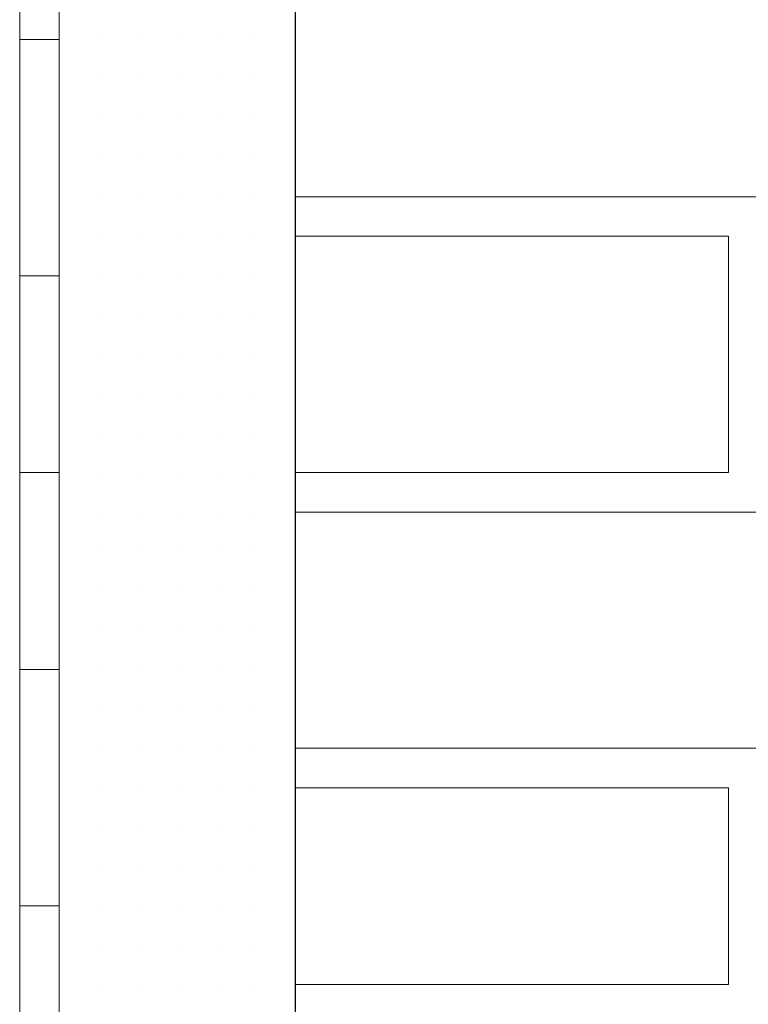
# Model space of a CAD drawing. Header units: metres. Extents: x 5.7 to 89.8, y 4 to 63.5.
# Tile 419 of 475: x 63.771 to 63.95, y 53.098 to 53.339. Entities that reach past the tile are written whole.
import ezdxf

# ---------------------------------------------------------------- set-up
doc = ezdxf.new("R2010")
doc.units = ezdxf.units.M
doc.header["$MEASUREMENT"] = 0
for name, color, linetype in [('PDF17_hatch-borshi', 7, 'Continuous'), ('PDF17_kaff', 7, 'Continuous'), ('PDF17_wall', 7, 'Continuous')]:
    doc.layers.add(name, color=color, linetype=linetype)

msp = doc.modelspace()

# ---------------------------------------------------------------- linework, layer by layer
at = {"layer": 'PDF17_hatch-borshi', "lineweight": 18}
for points in [[(63.78102, 53.33438), (63.78102, 53.33438)], [(63.78102, 53.33438), (63.78102, 53.33438)], [(63.79065, 53.33438), (63.79065, 53.33438)], [(63.80028, 53.33438), (63.80028, 53.33438)], [(63.80028, 53.33438), (63.80028, 53.33438)], [(63.80028, 53.33438), (63.80028, 53.33438)], [(63.80991, 53.33438), (63.80991, 53.33438)], [(63.80991, 53.33438), (63.80991, 53.33438)], [(63.80991, 53.33438), (63.80991, 53.33438)], [(63.80991, 53.33438), (63.80991, 53.33438)], [(63.80991, 53.33438), (63.80991, 53.33438)], [(63.81954, 53.33438), (63.81954, 53.33438)], [(63.81954, 53.33438), (63.81954, 53.33438)], [(63.81954, 53.33438), (63.81954, 53.33438)], [(63.82917, 53.33438), (63.82917, 53.33438)], [(63.82917, 53.33438), (63.82917, 53.33438)], [(63.82917, 53.33438), (63.82917, 53.33438)], [(63.82917, 53.33438), (63.82917, 53.33438)], [(63.78102, 53.32474), (63.78102, 53.32474)], [(63.78102, 53.32474), (63.78102, 53.32474)], [(63.78102, 53.32474), (63.78102, 53.32474)], [(63.79065, 53.32474), (63.79065, 53.32474)], [(63.79065, 53.32474), (63.79065, 53.32474)], [(63.79065, 53.32474), (63.79065, 53.32474)], [(63.79065, 53.32474), (63.79065, 53.32474)], [(63.80028, 53.32474), (63.80028, 53.32474)], [(63.80028, 53.32474), (63.80028, 53.32474)], [(63.80028, 53.32474), (63.80028, 53.32474)], [(63.80991, 53.32474), (63.80991, 53.32474)], [(63.80991, 53.32474), (63.80991, 53.32474)], [(63.80991, 53.32474), (63.80991, 53.32474)], [(63.80991, 53.32474), (63.80991, 53.32474)], [(63.81954, 53.32474), (63.81954, 53.32474)], [(63.81954, 53.32474), (63.81954, 53.32474)], [(63.81954, 53.32474), (63.81954, 53.32474)], [(63.81954, 53.32474), (63.81954, 53.32474)], [(63.82917, 53.32474), (63.82917, 53.32474)], [(63.82917, 53.32474), (63.82917, 53.32474)], [(63.82917, 53.32474), (63.82917, 53.32474)], [(63.78102, 53.31511), (63.78102, 53.31511)], [(63.78102, 53.31511), (63.78102, 53.31511)], [(63.78102, 53.31511), (63.78102, 53.31511)], [(63.79065, 53.31511), (63.79065, 53.31511)], [(63.79065, 53.31511), (63.79065, 53.31511)], [(63.79065, 53.31511), (63.79065, 53.31511)], [(63.80028, 53.31511), (63.80028, 53.31511)], [(63.80028, 53.31511), (63.80028, 53.31511)], [(63.80028, 53.31511), (63.80028, 53.31511)], [(63.80991, 53.31511), (63.80991, 53.31511)], [(63.80991, 53.31511), (63.80991, 53.31511)], [(63.80991, 53.31511), (63.80991, 53.31511)], [(63.81954, 53.31511), (63.81954, 53.31511)], [(63.81954, 53.31511), (63.81954, 53.31511)], [(63.81954, 53.31511), (63.81954, 53.31511)], [(63.82917, 53.31511), (63.82917, 53.31511)], [(63.82917, 53.31511), (63.82917, 53.31511)], [(63.82917, 53.31511), (63.82917, 53.31511)], [(63.82917, 53.31511), (63.82917, 53.31511)], [(63.78102, 53.30548), (63.78102, 53.30548)], [(63.79065, 53.30548), (63.79065, 53.30548)], [(63.79065, 53.30548), (63.79065, 53.30548)], [(63.79065, 53.30548), (63.79065, 53.30548)], [(63.80028, 53.30548), (63.80028, 53.30548)], [(63.80028, 53.30548), (63.80028, 53.30548)], [(63.80991, 53.30548), (63.80991, 53.30548)], [(63.80991, 53.30548), (63.80991, 53.30548)], [(63.80991, 53.30548), (63.80991, 53.30548)], [(63.80991, 53.30548), (63.80991, 53.30548)], [(63.81954, 53.30548), (63.81954, 53.30548)], [(63.81954, 53.30548), (63.81954, 53.30548)], [(63.81954, 53.30548), (63.81954, 53.30548)], [(63.81954, 53.30548), (63.81954, 53.30548)], [(63.82917, 53.30548), (63.82917, 53.30548)], [(63.82917, 53.30548), (63.82917, 53.30548)], [(63.82917, 53.30548), (63.82917, 53.30548)], [(63.78102, 53.29585), (63.78102, 53.29585)], [(63.78102, 53.29585), (63.78102, 53.29585)], [(63.78102, 53.29585), (63.78102, 53.29585)], [(63.79065, 53.29585), (63.79065, 53.29585)], [(63.79065, 53.29585), (63.79065, 53.29585)], [(63.79065, 53.29585), (63.79065, 53.29585)], [(63.79065, 53.29585), (63.79065, 53.29585)], [(63.80028, 53.29585), (63.80028, 53.29585)], [(63.80028, 53.29585), (63.80028, 53.29585)], [(63.80028, 53.29585), (63.80028, 53.29585)], [(63.80991, 53.29585), (63.80991, 53.29585)], [(63.80991, 53.29585), (63.80991, 53.29585)], [(63.80991, 53.29585), (63.80991, 53.29585)], [(63.81954, 53.29585), (63.81954, 53.29585)], [(63.81954, 53.29585), (63.81954, 53.29585)], [(63.81954, 53.29585), (63.81954, 53.29585)], [(63.82917, 53.29585), (63.82917, 53.29585)], [(63.82917, 53.29585), (63.82917, 53.29585)], [(63.82917, 53.29585), (63.82917, 53.29585)], [(63.82917, 53.29585), (63.82917, 53.29585)], [(64.06995, 53.29585), (63.8388, 53.29585)], [(63.84844, 53.29585), (63.84844, 53.29585)], [(63.93512, 53.29585), (63.93512, 53.29585)], [(63.78102, 53.28622), (63.78102, 53.28622)], [(63.79065, 53.28622), (63.79065, 53.28622)], [(63.79065, 53.28622), (63.79065, 53.28622)], [(63.79065, 53.28622), (63.79065, 53.28622)], [(63.79065, 53.28622), (63.79065, 53.28622)], [(63.79065, 53.28622), (63.79065, 53.28622)], [(63.80028, 53.28622), (63.80028, 53.28622)], [(63.80028, 53.28622), (63.80028, 53.28622)], [(63.80028, 53.28622), (63.80028, 53.28622)], [(63.80991, 53.28622), (63.80991, 53.28622)], [(63.80991, 53.28622), (63.80991, 53.28622)], [(63.80991, 53.28622), (63.80991, 53.28622)], [(63.80991, 53.28622), (63.80991, 53.28622)], [(63.81954, 53.28622), (63.81954, 53.28622)], [(63.81954, 53.28622), (63.81954, 53.28622)], [(63.81954, 53.28622), (63.81954, 53.28622)], [(63.81954, 53.28622), (63.81954, 53.28622)], [(63.82917, 53.28622), (63.82917, 53.28622)], [(63.82917, 53.28622), (63.82917, 53.28622)], [(63.8388, 53.22843), (63.94475, 53.22843), (63.94475, 53.28622), (63.8388, 53.28622)], [(63.8388, 53.28622), (63.8388, 53.28622)], [(63.8388, 53.28622), (63.8388, 53.28622)], [(63.84844, 53.28622), (63.84844, 53.28622)], [(63.8677, 53.28622), (63.8677, 53.28622)], [(63.8677, 53.28622), (63.8677, 53.28622)], [(63.88696, 53.28622), (63.88696, 53.28622)], [(63.88696, 53.28622), (63.88696, 53.28622)], [(63.88696, 53.28622), (63.88696, 53.28622)], [(63.89659, 53.28622), (63.89659, 53.28622)], [(63.91585, 53.28622), (63.91585, 53.28622)], [(63.91585, 53.28622), (63.91585, 53.28622)], [(63.91585, 53.28622), (63.91585, 53.28622)], [(63.91585, 53.28622), (63.91585, 53.28622)], [(63.92548, 53.28622), (63.92548, 53.28622)], [(63.93512, 53.28622), (63.93512, 53.28622)], [(63.94475, 53.28622), (63.94475, 53.28622)], [(63.94475, 53.28622), (63.94475, 53.28622)], [(63.94475, 53.28622), (63.94475, 53.28622)], [(63.78102, 53.27659), (63.78102, 53.27659)], [(63.78102, 53.27659), (63.78102, 53.27659)], [(63.79065, 53.27659), (63.79065, 53.27659)], [(63.79065, 53.27659), (63.79065, 53.27659)], [(63.79065, 53.27659), (63.79065, 53.27659)], [(63.79065, 53.27659), (63.79065, 53.27659)], [(63.80028, 53.27659), (63.80028, 53.27659)], [(63.80028, 53.27659), (63.80028, 53.27659)], [(63.80028, 53.27659), (63.80028, 53.27659)], [(63.80028, 53.27659), (63.80028, 53.27659)], [(63.80991, 53.27659), (63.80991, 53.27659)], [(63.80991, 53.27659), (63.80991, 53.27659)], [(63.80991, 53.27659), (63.80991, 53.27659)], [(63.80991, 53.27659), (63.80991, 53.27659)], [(63.80991, 53.27659), (63.80991, 53.27659)], [(63.81954, 53.27659), (63.81954, 53.27659)], [(63.81954, 53.27659), (63.81954, 53.27659)], [(63.81954, 53.27659), (63.81954, 53.27659)], [(63.81954, 53.27659), (63.81954, 53.27659)], [(63.82917, 53.27659), (63.82917, 53.27659)], [(63.82917, 53.27659), (63.82917, 53.27659)], [(63.82917, 53.27659), (63.82917, 53.27659)], [(63.82917, 53.27659), (63.82917, 53.27659)], [(63.82917, 53.27659), (63.82917, 53.27659)], [(63.78102, 53.26696), (63.78102, 53.26696)], [(63.78102, 53.26696), (63.78102, 53.26696)], [(63.78102, 53.26696), (63.78102, 53.26696)], [(63.79065, 53.26696), (63.79065, 53.26696)], [(63.79065, 53.26696), (63.79065, 53.26696)], [(63.79065, 53.26696), (63.79065, 53.26696)], [(63.80028, 53.26696), (63.80028, 53.26696)], [(63.80028, 53.26696), (63.80028, 53.26696)], [(63.80991, 53.26696), (63.80991, 53.26696)], [(63.80991, 53.26696), (63.80991, 53.26696)], [(63.81954, 53.26696), (63.81954, 53.26696)], [(63.81954, 53.26696), (63.81954, 53.26696)], [(63.81954, 53.26696), (63.81954, 53.26696)], [(63.81954, 53.26696), (63.81954, 53.26696)], [(63.82917, 53.26696), (63.82917, 53.26696)], [(63.82917, 53.26696), (63.82917, 53.26696)], [(63.82917, 53.26696), (63.82917, 53.26696)], [(63.94475, 53.26696), (63.94475, 53.26696)], [(63.94475, 53.26696), (63.94475, 53.26696)], [(63.94475, 53.26696), (63.94475, 53.26696)], [(63.78102, 53.25733), (63.78102, 53.25733)], [(63.78102, 53.25733), (63.78102, 53.25733)], [(63.78102, 53.25733), (63.78102, 53.25733)], [(63.79065, 53.25733), (63.79065, 53.25733)], [(63.79065, 53.25733), (63.79065, 53.25733)], [(63.79065, 53.25733), (63.79065, 53.25733)], [(63.79065, 53.25733), (63.79065, 53.25733)], [(63.80028, 53.25733), (63.80028, 53.25733)], [(63.80028, 53.25733), (63.80028, 53.25733)], [(63.80028, 53.25733), (63.80028, 53.25733)], [(63.80028, 53.25733), (63.80028, 53.25733)], [(63.80991, 53.25733), (63.80991, 53.25733)], [(63.80991, 53.25733), (63.80991, 53.25733)], [(63.80991, 53.25733), (63.80991, 53.25733)], [(63.80991, 53.25733), (63.80991, 53.25733)], [(63.81954, 53.25733), (63.81954, 53.25733)], [(63.81954, 53.25733), (63.81954, 53.25733)], [(63.81954, 53.25733), (63.81954, 53.25733)], [(63.81954, 53.25733), (63.81954, 53.25733)], [(63.81954, 53.25733), (63.81954, 53.25733)], [(63.82917, 53.25733), (63.82917, 53.25733)], [(63.82917, 53.25733), (63.82917, 53.25733)], [(63.94475, 53.25733), (63.94475, 53.25733)], [(63.78102, 53.24769), (63.78102, 53.24769)], [(63.78102, 53.24769), (63.78102, 53.24769)], [(63.79065, 53.24769), (63.79065, 53.24769)], [(63.79065, 53.24769), (63.79065, 53.24769)], [(63.79065, 53.24769), (63.79065, 53.24769)], [(63.80028, 53.24769), (63.80028, 53.24769)], [(63.80028, 53.24769), (63.80028, 53.24769)], [(63.80028, 53.24769), (63.80028, 53.24769)], [(63.80991, 53.24769), (63.80991, 53.24769)], [(63.80991, 53.24769), (63.80991, 53.24769)], [(63.81954, 53.24769), (63.81954, 53.24769)], [(63.81954, 53.24769), (63.81954, 53.24769)], [(63.81954, 53.24769), (63.81954, 53.24769)], [(63.82917, 53.24769), (63.82917, 53.24769)], [(63.82917, 53.24769), (63.82917, 53.24769)], [(63.82917, 53.24769), (63.82917, 53.24769)], [(63.82917, 53.24769), (63.82917, 53.24769)], [(63.94475, 53.24769), (63.94475, 53.24769)], [(63.94475, 53.24769), (63.94475, 53.24769)], [(63.79065, 53.23806), (63.79065, 53.23806)], [(63.79065, 53.23806), (63.79065, 53.23806)], [(63.79065, 53.23806), (63.79065, 53.23806)], [(63.80028, 53.23806), (63.80028, 53.23806)], [(63.80028, 53.23806), (63.80028, 53.23806)], [(63.80991, 53.23806), (63.80991, 53.23806)], [(63.80991, 53.23806), (63.80991, 53.23806)], [(63.81954, 53.23806), (63.81954, 53.23806)], [(63.81954, 53.23806), (63.81954, 53.23806)], [(63.81954, 53.23806), (63.81954, 53.23806)], [(63.81954, 53.23806), (63.81954, 53.23806)], [(63.82917, 53.23806), (63.82917, 53.23806)], [(63.82917, 53.23806), (63.82917, 53.23806)], [(63.82917, 53.23806), (63.82917, 53.23806)], [(63.94475, 53.23806), (63.94475, 53.23806)], [(63.94475, 53.23806), (63.94475, 53.23806)], [(63.78102, 53.22843), (63.78102, 53.22843)], [(63.78102, 53.22843), (63.78102, 53.22843)], [(63.78102, 53.22843), (63.78102, 53.22843)], [(63.78102, 53.22843), (63.78102, 53.22843)], [(63.79065, 53.22843), (63.79065, 53.22843)], [(63.79065, 53.22843), (63.79065, 53.22843)], [(63.79065, 53.22843), (63.79065, 53.22843)], [(63.79065, 53.22843), (63.79065, 53.22843)], [(63.80028, 53.22843), (63.80028, 53.22843)], [(63.80028, 53.22843), (63.80028, 53.22843)], [(63.80028, 53.22843), (63.80028, 53.22843)], [(63.80028, 53.22843), (63.80028, 53.22843)], [(63.80991, 53.22843), (63.80991, 53.22843)], [(63.80991, 53.22843), (63.80991, 53.22843)], [(63.80991, 53.22843), (63.80991, 53.22843)], [(63.80991, 53.22843), (63.80991, 53.22843)], [(63.81954, 53.22843), (63.81954, 53.22843)], [(63.81954, 53.22843), (63.81954, 53.22843)], [(63.81954, 53.22843), (63.81954, 53.22843)], [(63.82917, 53.22843), (63.82917, 53.22843)], [(63.82917, 53.22843), (63.82917, 53.22843)], [(63.82917, 53.22843), (63.82917, 53.22843)], [(63.84844, 53.22843), (63.84844, 53.22843)], [(63.84844, 53.22843), (63.84844, 53.22843)], [(63.8677, 53.22843), (63.8677, 53.22843)], [(63.88696, 53.22843), (63.88696, 53.22843)], [(63.88696, 53.22843), (63.88696, 53.22843)], [(63.91585, 53.22843), (63.91585, 53.22843)], [(63.91585, 53.22843), (63.91585, 53.22843)], [(63.93512, 53.22843), (63.93512, 53.22843)], [(63.94475, 53.22843), (63.94475, 53.22843)], [(63.94475, 53.22843), (63.94475, 53.22843)], [(63.94475, 53.22843), (63.94475, 53.22843)], [(63.78102, 53.2188), (63.78102, 53.2188)], [(63.78102, 53.2188), (63.78102, 53.2188)], [(63.79065, 53.2188), (63.79065, 53.2188)], [(63.79065, 53.2188), (63.79065, 53.2188)], [(63.79065, 53.2188), (63.79065, 53.2188)], [(63.80028, 53.2188), (63.80028, 53.2188)], [(63.80028, 53.2188), (63.80028, 53.2188)], [(63.80028, 53.2188), (63.80028, 53.2188)], [(63.80028, 53.2188), (63.80028, 53.2188)], [(63.80991, 53.2188), (63.80991, 53.2188)], [(63.80991, 53.2188), (63.80991, 53.2188)], [(63.80991, 53.2188), (63.80991, 53.2188)], [(63.81954, 53.2188), (63.81954, 53.2188)], [(63.81954, 53.2188), (63.81954, 53.2188)], [(63.81954, 53.2188), (63.81954, 53.2188)], [(63.82917, 53.2188), (63.82917, 53.2188)], [(63.82917, 53.2188), (63.82917, 53.2188)], [(63.82917, 53.2188), (63.82917, 53.2188)], [(63.8388, 53.2188), (64.06995, 53.2188)], [(63.85807, 53.2188), (63.85807, 53.2188)], [(63.85807, 53.2188), (63.85807, 53.2188)], [(63.88696, 53.2188), (63.88696, 53.2188)], [(63.89659, 53.2188), (63.89659, 53.2188)], [(63.90622, 53.2188), (63.90622, 53.2188)], [(63.91585, 53.2188), (63.91585, 53.2188)], [(63.91585, 53.2188), (63.91585, 53.2188)], [(63.92548, 53.2188), (63.92548, 53.2188)], [(63.92548, 53.2188), (63.92548, 53.2188)], [(63.93512, 53.2188), (63.93512, 53.2188)], [(63.93512, 53.2188), (63.93512, 53.2188)], [(63.94475, 53.2188), (63.94475, 53.2188)], [(63.78102, 53.20917), (63.78102, 53.20917)], [(63.78102, 53.20917), (63.78102, 53.20917)], [(63.78102, 53.20917), (63.78102, 53.20917)], [(63.78102, 53.20917), (63.78102, 53.20917)], [(63.79065, 53.20917), (63.79065, 53.20917)], [(63.79065, 53.20917), (63.79065, 53.20917)], [(63.80028, 53.20917), (63.80028, 53.20917)], [(63.80028, 53.20917), (63.80028, 53.20917)], [(63.80028, 53.20917), (63.80028, 53.20917)], [(63.80028, 53.20917), (63.80028, 53.20917)], [(63.80991, 53.20917), (63.80991, 53.20917)], [(63.80991, 53.20917), (63.80991, 53.20917)], [(63.80991, 53.20917), (63.80991, 53.20917)], [(63.80991, 53.20917), (63.80991, 53.20917)], [(63.81954, 53.20917), (63.81954, 53.20917)], [(63.81954, 53.20917), (63.81954, 53.20917)], [(63.81954, 53.20917), (63.81954, 53.20917)], [(63.81954, 53.20917), (63.81954, 53.20917)], [(63.82917, 53.20917), (63.82917, 53.20917)], [(63.82917, 53.20917), (63.82917, 53.20917)], [(63.82917, 53.20917), (63.82917, 53.20917)], [(63.82917, 53.20917), (63.82917, 53.20917)], [(63.78102, 53.19954), (63.78102, 53.19954)], [(63.79065, 53.19954), (63.79065, 53.19954)], [(63.79065, 53.19954), (63.79065, 53.19954)], [(63.79065, 53.19954), (63.79065, 53.19954)], [(63.80028, 53.19954), (63.80028, 53.19954)], [(63.80028, 53.19954), (63.80028, 53.19954)], [(63.80028, 53.19954), (63.80028, 53.19954)], [(63.80028, 53.19954), (63.80028, 53.19954)], [(63.80991, 53.19954), (63.80991, 53.19954)], [(63.80991, 53.19954), (63.80991, 53.19954)], [(63.81954, 53.19954), (63.81954, 53.19954)], [(63.81954, 53.19954), (63.81954, 53.19954)], [(63.81954, 53.19954), (63.81954, 53.19954)], [(63.82917, 53.19954), (63.82917, 53.19954)], [(63.78102, 53.18991), (63.78102, 53.18991)], [(63.78102, 53.18991), (63.78102, 53.18991)], [(63.78102, 53.18991), (63.78102, 53.18991)], [(63.78102, 53.18991), (63.78102, 53.18991)], [(63.79065, 53.18991), (63.79065, 53.18991)], [(63.79065, 53.18991), (63.79065, 53.18991)], [(63.79065, 53.18991), (63.79065, 53.18991)], [(63.79065, 53.18991), (63.79065, 53.18991)], [(63.80028, 53.18991), (63.80028, 53.18991)], [(63.80028, 53.18991), (63.80028, 53.18991)], [(63.80028, 53.18991), (63.80028, 53.18991)], [(63.80028, 53.18991), (63.80028, 53.18991)], [(63.80991, 53.18991), (63.80991, 53.18991)], [(63.80991, 53.18991), (63.80991, 53.18991)], [(63.80991, 53.18991), (63.80991, 53.18991)], [(63.80991, 53.18991), (63.80991, 53.18991)], [(63.81954, 53.18991), (63.81954, 53.18991)], [(63.81954, 53.18991), (63.81954, 53.18991)], [(63.81954, 53.18991), (63.81954, 53.18991)], [(63.82917, 53.18991), (63.82917, 53.18991)], [(63.82917, 53.18991), (63.82917, 53.18991)], [(63.82917, 53.18991), (63.82917, 53.18991)], [(63.82917, 53.18991), (63.82917, 53.18991)], [(63.82917, 53.18991), (63.82917, 53.18991)], [(63.8388, 53.18991), (63.8388, 53.18991)], [(63.78102, 53.18028), (63.78102, 53.18028)], [(63.78102, 53.18028), (63.78102, 53.18028)], [(63.79065, 53.18028), (63.79065, 53.18028)], [(63.80028, 53.18028), (63.80028, 53.18028)], [(63.80028, 53.18028), (63.80028, 53.18028)], [(63.80028, 53.18028), (63.80028, 53.18028)], [(63.80028, 53.18028), (63.80028, 53.18028)], [(63.80991, 53.18028), (63.80991, 53.18028)], [(63.80991, 53.18028), (63.80991, 53.18028)], [(63.80991, 53.18028), (63.80991, 53.18028)], [(63.81954, 53.18028), (63.81954, 53.18028)], [(63.81954, 53.18028), (63.81954, 53.18028)], [(63.81954, 53.18028), (63.81954, 53.18028)], [(63.81954, 53.18028), (63.81954, 53.18028)], [(63.82917, 53.18028), (63.82917, 53.18028)], [(63.82917, 53.18028), (63.82917, 53.18028)], [(63.82917, 53.18028), (63.82917, 53.18028)], [(63.82917, 53.18028), (63.82917, 53.18028)], [(63.78102, 53.17064), (63.78102, 53.17064)], [(63.78102, 53.17064), (63.78102, 53.17064)], [(63.78102, 53.17064), (63.78102, 53.17064)], [(63.78102, 53.17064), (63.78102, 53.17064)], [(63.79065, 53.17064), (63.79065, 53.17064)], [(63.79065, 53.17064), (63.79065, 53.17064)], [(63.79065, 53.17064), (63.79065, 53.17064)], [(63.80028, 53.17064), (63.80028, 53.17064)], [(63.80028, 53.17064), (63.80028, 53.17064)], [(63.80028, 53.17064), (63.80028, 53.17064)], [(63.80991, 53.17064), (63.80991, 53.17064)], [(63.80991, 53.17064), (63.80991, 53.17064)], [(63.81954, 53.17064), (63.81954, 53.17064)], [(63.82917, 53.17064), (63.82917, 53.17064)], [(63.82917, 53.17064), (63.82917, 53.17064)], [(63.82917, 53.17064), (63.82917, 53.17064)], [(63.82917, 53.17064), (63.82917, 53.17064)], [(63.82917, 53.17064), (63.82917, 53.17064)], [(63.78102, 53.16101), (63.78102, 53.16101)], [(63.78102, 53.16101), (63.78102, 53.16101)], [(63.79065, 53.16101), (63.79065, 53.16101)], [(63.79065, 53.16101), (63.79065, 53.16101)], [(63.79065, 53.16101), (63.79065, 53.16101)], [(63.79065, 53.16101), (63.79065, 53.16101)], [(63.80028, 53.16101), (63.80028, 53.16101)], [(63.80028, 53.16101), (63.80028, 53.16101)], [(63.80028, 53.16101), (63.80028, 53.16101)], [(63.80028, 53.16101), (63.80028, 53.16101)], [(63.80991, 53.16101), (63.80991, 53.16101)], [(63.80991, 53.16101), (63.80991, 53.16101)], [(63.80991, 53.16101), (63.80991, 53.16101)], [(63.81954, 53.16101), (63.81954, 53.16101)], [(63.81954, 53.16101), (63.81954, 53.16101)], [(63.81954, 53.16101), (63.81954, 53.16101)], [(63.81954, 53.16101), (63.81954, 53.16101)], [(63.82917, 53.16101), (63.82917, 53.16101)], [(63.82917, 53.16101), (63.82917, 53.16101)], [(64.06995, 53.16101), (63.8388, 53.16101)], [(63.8388, 53.16101), (63.8388, 53.16101)], [(63.8388, 53.16101), (63.8388, 53.16101)], [(63.84844, 53.16101), (63.84844, 53.16101)], [(63.8677, 53.16101), (63.8677, 53.16101)], [(63.8677, 53.16101), (63.8677, 53.16101)], [(63.88696, 53.16101), (63.88696, 53.16101)], [(63.88696, 53.16101), (63.88696, 53.16101)], [(63.88696, 53.16101), (63.88696, 53.16101)], [(63.91585, 53.16101), (63.91585, 53.16101)], [(63.91585, 53.16101), (63.91585, 53.16101)], [(63.91585, 53.16101), (63.91585, 53.16101)], [(63.91585, 53.16101), (63.91585, 53.16101)], [(63.92548, 53.16101), (63.92548, 53.16101)], [(63.93512, 53.16101), (63.93512, 53.16101)], [(63.93512, 53.16101), (63.93512, 53.16101)], [(63.94475, 53.16101), (63.94475, 53.16101)], [(63.94475, 53.16101), (63.94475, 53.16101)], [(63.78102, 53.15138), (63.78102, 53.15138)], [(63.78102, 53.15138), (63.78102, 53.15138)], [(63.79065, 53.15138), (63.79065, 53.15138)], [(63.79065, 53.15138), (63.79065, 53.15138)], [(63.79065, 53.15138), (63.79065, 53.15138)], [(63.80028, 53.15138), (63.80028, 53.15138)], [(63.80028, 53.15138), (63.80028, 53.15138)], [(63.80028, 53.15138), (63.80028, 53.15138)], [(63.80991, 53.15138), (63.80991, 53.15138)], [(63.80991, 53.15138), (63.80991, 53.15138)], [(63.80991, 53.15138), (63.80991, 53.15138)], [(63.80991, 53.15138), (63.80991, 53.15138)], [(63.81954, 53.15138), (63.81954, 53.15138)], [(63.81954, 53.15138), (63.81954, 53.15138)], [(63.81954, 53.15138), (63.81954, 53.15138)], [(63.82917, 53.15138), (63.82917, 53.15138)], [(63.82917, 53.15138), (63.82917, 53.15138)], [(63.82917, 53.15138), (63.82917, 53.15138)], [(63.82917, 53.15138), (63.82917, 53.15138)], [(63.8388, 53.10323), (63.94475, 53.10323), (63.94475, 53.15138), (63.8388, 53.15138)], [(63.89659, 53.15138), (63.89659, 53.15138)], [(63.94475, 53.15138), (63.94475, 53.15138)], [(63.78102, 53.14175), (63.78102, 53.14175)], [(63.78102, 53.14175), (63.78102, 53.14175)], [(63.78102, 53.14175), (63.78102, 53.14175)], [(63.78102, 53.14175), (63.78102, 53.14175)], [(63.79065, 53.14175), (63.79065, 53.14175)], [(63.79065, 53.14175), (63.79065, 53.14175)], [(63.79065, 53.14175), (63.79065, 53.14175)], [(63.80028, 53.14175), (63.80028, 53.14175)], [(63.80028, 53.14175), (63.80028, 53.14175)], [(63.80028, 53.14175), (63.80028, 53.14175)], [(63.80991, 53.14175), (63.80991, 53.14175)], [(63.80991, 53.14175), (63.80991, 53.14175)], [(63.81954, 53.14175), (63.81954, 53.14175)], [(63.81954, 53.14175), (63.81954, 53.14175)], [(63.81954, 53.14175), (63.81954, 53.14175)], [(63.81954, 53.14175), (63.81954, 53.14175)], [(63.82917, 53.14175), (63.82917, 53.14175)], [(63.82917, 53.14175), (63.82917, 53.14175)], [(63.82917, 53.14175), (63.82917, 53.14175)], [(63.94475, 53.14175), (63.94475, 53.14175)], [(63.94475, 53.14175), (63.94475, 53.14175)], [(63.78102, 53.13212), (63.78102, 53.13212)], [(63.78102, 53.13212), (63.78102, 53.13212)], [(63.79065, 53.13212), (63.79065, 53.13212)], [(63.79065, 53.13212), (63.79065, 53.13212)], [(63.79065, 53.13212), (63.79065, 53.13212)], [(63.79065, 53.13212), (63.79065, 53.13212)], [(63.80028, 53.13212), (63.80028, 53.13212)], [(63.80028, 53.13212), (63.80028, 53.13212)], [(63.80991, 53.13212), (63.80991, 53.13212)], [(63.80991, 53.13212), (63.80991, 53.13212)], [(63.80991, 53.13212), (63.80991, 53.13212)], [(63.80991, 53.13212), (63.80991, 53.13212)], [(63.80991, 53.13212), (63.80991, 53.13212)], [(63.81954, 53.13212), (63.81954, 53.13212)], [(63.81954, 53.13212), (63.81954, 53.13212)], [(63.82917, 53.13212), (63.82917, 53.13212)], [(63.82917, 53.13212), (63.82917, 53.13212)], [(63.82917, 53.13212), (63.82917, 53.13212)], [(63.94475, 53.13212), (63.94475, 53.13212)], [(63.78102, 53.12249), (63.78102, 53.12249)], [(63.78102, 53.12249), (63.78102, 53.12249)], [(63.79065, 53.12249), (63.79065, 53.12249)], [(63.79065, 53.12249), (63.79065, 53.12249)], [(63.79065, 53.12249), (63.79065, 53.12249)], [(63.80028, 53.12249), (63.80028, 53.12249)], [(63.80028, 53.12249), (63.80028, 53.12249)], [(63.80028, 53.12249), (63.80028, 53.12249)], [(63.80028, 53.12249), (63.80028, 53.12249)], [(63.80991, 53.12249), (63.80991, 53.12249)], [(63.80991, 53.12249), (63.80991, 53.12249)], [(63.80991, 53.12249), (63.80991, 53.12249)], [(63.80991, 53.12249), (63.80991, 53.12249)], [(63.81954, 53.12249), (63.81954, 53.12249)], [(63.81954, 53.12249), (63.81954, 53.12249)], [(63.81954, 53.12249), (63.81954, 53.12249)], [(63.81954, 53.12249), (63.81954, 53.12249)], [(63.81954, 53.12249), (63.81954, 53.12249)], [(63.82917, 53.12249), (63.82917, 53.12249)], [(63.82917, 53.12249), (63.82917, 53.12249)], [(63.82917, 53.12249), (63.82917, 53.12249)], [(63.82917, 53.12249), (63.82917, 53.12249)], [(63.8388, 53.12249), (63.8388, 53.12249)], [(63.94475, 53.12249), (63.94475, 53.12249)], [(63.94475, 53.12249), (63.94475, 53.12249)], [(63.78102, 53.11286), (63.78102, 53.11286)], [(63.79065, 53.11286), (63.79065, 53.11286)], [(63.79065, 53.11286), (63.79065, 53.11286)], [(63.79065, 53.11286), (63.79065, 53.11286)], [(63.80028, 53.11286), (63.80028, 53.11286)], [(63.80028, 53.11286), (63.80028, 53.11286)], [(63.80991, 53.11286), (63.80991, 53.11286)], [(63.80991, 53.11286), (63.80991, 53.11286)], [(63.80991, 53.11286), (63.80991, 53.11286)], [(63.81954, 53.11286), (63.81954, 53.11286)], [(63.81954, 53.11286), (63.81954, 53.11286)], [(63.82917, 53.11286), (63.82917, 53.11286)], [(63.82917, 53.11286), (63.82917, 53.11286)], [(63.82917, 53.11286), (63.82917, 53.11286)], [(63.78102, 53.10323), (63.78102, 53.10323)], [(63.78102, 53.10323), (63.78102, 53.10323)], [(63.78102, 53.10323), (63.78102, 53.10323)], [(63.79065, 53.10323), (63.79065, 53.10323)], [(63.79065, 53.10323), (63.79065, 53.10323)], [(63.79065, 53.10323), (63.79065, 53.10323)], [(63.80028, 53.10323), (63.80028, 53.10323)], [(63.80028, 53.10323), (63.80028, 53.10323)], [(63.80028, 53.10323), (63.80028, 53.10323)], [(63.80028, 53.10323), (63.80028, 53.10323)], [(63.80991, 53.10323), (63.80991, 53.10323)], [(63.80991, 53.10323), (63.80991, 53.10323)], [(63.80991, 53.10323), (63.80991, 53.10323)], [(63.81954, 53.10323), (63.81954, 53.10323)], [(63.81954, 53.10323), (63.81954, 53.10323)], [(63.81954, 53.10323), (63.81954, 53.10323)], [(63.82917, 53.10323), (63.82917, 53.10323)], [(63.82917, 53.10323), (63.82917, 53.10323)], [(63.94475, 53.10323), (63.94475, 53.10323)], [(63.94475, 53.10323), (63.94475, 53.10323)], [(63.94475, 53.10323), (63.94475, 53.10323)]]:
    msp.add_lwpolyline(points, dxfattribs=at)
at = {"layer": 'PDF17_kaff', "lineweight": 20}
for points in [[(63.78102, 53.62331), (63.78102, 52.59277), (63.77139, 52.59277), (63.77139, 53.62331)], [(63.77139, 53.33438), (63.78102, 53.33438)], [(63.77139, 53.27659), (63.78102, 53.27659)], [(63.77139, 53.22843), (63.78102, 53.22843)], [(63.77139, 53.18028), (63.78102, 53.18028)], [(63.77139, 53.12249), (63.78102, 53.12249)]]:
    msp.add_lwpolyline(points, dxfattribs=at)
at = {"layer": 'PDF17_wall', "lineweight": 25}
msp.add_lwpolyline([(64.06995, 57.17722), (64.06995, 54.10487), (64.06995, 52.59277), (63.8388, 52.59277), (63.8388, 57.17722)], dxfattribs=at)

doc.saveas('drawing.dxf')
